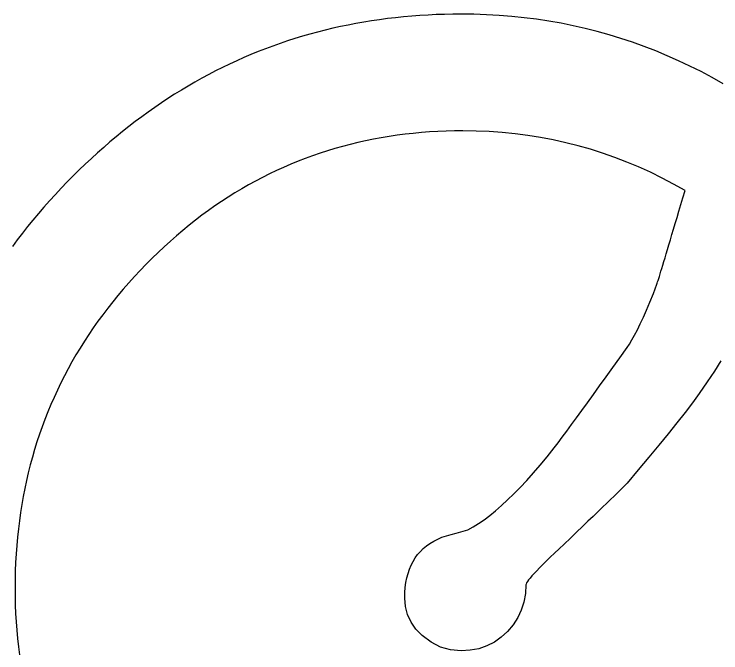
# Model space of a CAD drawing. Extents: x 99958 to 100136, y 99935 to 100013.
# Drawn here: x 100027.19672 to 100027.24631, y 99944.33673 to 99944.38155 of the extents above; entities that cross this region are included whole.
import ezdxf

# ---------------------------------------------------------------- set-up
doc = ezdxf.new("R2010")
doc.units = 0
doc.layers.add('TR_SN_ConstructionSigns', color=7, linetype='Continuous')

msp = doc.modelspace()

# ---------------------------------------------------------------- linework, layer by layer
at = {"layer": 'TR_SN_ConstructionSigns'}
for p, q in [((100027.222921, 99944.381236), (100027.222362, 99944.381162)), ((100027.223483, 99944.381302), (100027.222921, 99944.381236)), ((100027.224048, 99944.38136), (100027.223483, 99944.381302)), ((100027.224616, 99944.381411), (100027.224048, 99944.38136)), ((100027.225187, 99944.381454), (100027.224616, 99944.381411)), ((100027.225761, 99944.381489), (100027.225187, 99944.381454)), ((100027.226338, 99944.381516), (100027.225761, 99944.381489)), ((100027.226919, 99944.381536), (100027.226338, 99944.381516)), ((100027.227502, 99944.381547), (100027.226919, 99944.381536)), ((100027.228089, 99944.381551), (100027.227502, 99944.381547)), ((100027.228986, 99944.381541), (100027.228089, 99944.381551)), ((100027.229876, 99944.381511), (100027.228986, 99944.381541)), ((100027.230761, 99944.38146), (100027.229876, 99944.381511)), ((100027.23164, 99944.38139), (100027.230761, 99944.38146)), ((100027.232514, 99944.381299), (100027.23164, 99944.38139)), ((100027.233381, 99944.381188), (100027.232514, 99944.381299)), ((100027.220159, 99944.380788), (100027.219616, 99944.380675)), ((100027.220705, 99944.380893), (100027.220159, 99944.380788)), ((100027.221255, 99944.380991), (100027.220705, 99944.380893)), ((100027.221807, 99944.38108), (100027.221255, 99944.380991)), ((100027.222362, 99944.381162), (100027.221807, 99944.38108)), ((100027.234243, 99944.381057), (100027.233381, 99944.381188)), ((100027.235099, 99944.380906), (100027.234243, 99944.381057)), ((100027.235949, 99944.380734), (100027.235099, 99944.380906)), ((100027.236794, 99944.380543), (100027.235949, 99944.380734)), ((100027.218006, 99944.38029), (100027.217475, 99944.380146)), ((100027.218539, 99944.380426), (100027.218006, 99944.38029)), ((100027.219076, 99944.380555), (100027.218539, 99944.380426)), ((100027.219616, 99944.380675), (100027.219076, 99944.380555)), ((100027.237632, 99944.380331), (100027.236794, 99944.380543)), ((100027.238465, 99944.380099), (100027.237632, 99944.380331)), ((100027.216423, 99944.379834), (100027.215902, 99944.379667)), ((100027.216947, 99944.379994), (100027.216423, 99944.379834)), ((100027.217475, 99944.380146), (100027.216947, 99944.379994)), ((100027.239292, 99944.379847), (100027.238465, 99944.380099)), ((100027.240114, 99944.379574), (100027.239292, 99944.379847)), ((100027.214869, 99944.379309), (100027.214357, 99944.379118)), ((100027.215384, 99944.379492), (100027.214869, 99944.379309)), ((100027.215902, 99944.379667), (100027.215384, 99944.379492)), ((100027.240929, 99944.379282), (100027.240114, 99944.379574)), ((100027.241739, 99944.378969), (100027.240929, 99944.379282)), ((100027.213848, 99944.37892), (100027.213342, 99944.378713)), ((100027.214357, 99944.379118), (100027.213848, 99944.37892)), ((100027.242543, 99944.378637), (100027.241739, 99944.378969)), ((100027.21234, 99944.378277), (100027.211844, 99944.378048)), ((100027.21284, 99944.378499), (100027.21234, 99944.378277)), ((100027.213342, 99944.378713), (100027.21284, 99944.378499)), ((100027.243341, 99944.378284), (100027.242543, 99944.378637)), ((100027.244134, 99944.37791), (100027.243341, 99944.378284)), ((100027.211351, 99944.37781), (100027.210861, 99944.377565)), ((100027.211844, 99944.378048), (100027.211351, 99944.37781)), ((100027.244921, 99944.377517), (100027.244134, 99944.37791)), ((100027.210374, 99944.377312), (100027.20989, 99944.377051)), ((100027.210861, 99944.377565), (100027.210374, 99944.377312)), ((100027.245702, 99944.377104), (100027.244921, 99944.377517)), ((100027.209409, 99944.376782), (100027.208932, 99944.376506)), ((100027.20989, 99944.377051), (100027.209409, 99944.376782)), ((100027.246477, 99944.37667), (100027.245702, 99944.377104)), ((100027.208932, 99944.376506), (100027.208457, 99944.376222)), ((100027.207986, 99944.37593), (100027.207518, 99944.37563)), ((100027.208457, 99944.376222), (100027.207986, 99944.37593)), ((100027.207052, 99944.375322), (100027.20659, 99944.375007)), ((100027.207518, 99944.37563), (100027.207052, 99944.375322)), ((100027.20659, 99944.375007), (100027.206131, 99944.374684)), ((100027.205676, 99944.374353), (100027.205223, 99944.374014)), ((100027.206131, 99944.374684), (100027.205676, 99944.374353)), ((100027.205223, 99944.374014), (100027.204773, 99944.373668)), ((100027.204327, 99944.373314), (100027.203884, 99944.372952)), ((100027.204773, 99944.373668), (100027.204327, 99944.373314)), ((100027.226447, 99944.373316), (100027.225869, 99944.373282)), ((100027.22703, 99944.37334), (100027.226447, 99944.373316)), ((100027.227616, 99944.373354), (100027.22703, 99944.37334)), ((100027.228207, 99944.373359), (100027.227616, 99944.373354)), ((100027.229134, 99944.373346), (100027.228207, 99944.373359)), ((100027.230054, 99944.373307), (100027.229134, 99944.373346)), ((100027.230967, 99944.373243), (100027.230054, 99944.373307)), ((100027.203884, 99944.372952), (100027.203443, 99944.372582)), ((100027.222481, 99944.372876), (100027.22193, 99944.372774)), ((100027.223035, 99944.372967), (100027.222481, 99944.372876)), ((100027.223594, 99944.37305), (100027.223035, 99944.372967)), ((100027.224157, 99944.373122), (100027.223594, 99944.37305)), ((100027.224724, 99944.373185), (100027.224157, 99944.373122)), ((100027.225294, 99944.373238), (100027.224724, 99944.373185)), ((100027.225869, 99944.373282), (100027.225294, 99944.373238)), ((100027.231873, 99944.373152), (100027.230967, 99944.373243)), ((100027.232772, 99944.373036), (100027.231873, 99944.373152)), ((100027.233663, 99944.372894), (100027.232772, 99944.373036)), ((100027.234547, 99944.372726), (100027.233663, 99944.372894)), ((100027.203443, 99944.372582), (100027.203006, 99944.372204)), ((100027.220301, 99944.372411), (100027.219766, 99944.372271)), ((100027.22084, 99944.372542), (100027.220301, 99944.372411)), ((100027.221383, 99944.372663), (100027.22084, 99944.372542)), ((100027.22193, 99944.372774), (100027.221383, 99944.372663)), ((100027.235424, 99944.372532), (100027.234547, 99944.372726)), ((100027.236294, 99944.372312), (100027.235424, 99944.372532)), ((100027.237157, 99944.372067), (100027.236294, 99944.372312)), ((100027.202572, 99944.371819), (100027.202142, 99944.371426)), ((100027.203006, 99944.372204), (100027.202572, 99944.371819)), ((100027.218708, 99944.371962), (100027.218185, 99944.371792)), ((100027.219235, 99944.372121), (100027.218708, 99944.371962)), ((100027.219766, 99944.372271), (100027.219235, 99944.372121)), ((100027.238013, 99944.371795), (100027.237157, 99944.372067)), ((100027.202142, 99944.371426), (100027.201714, 99944.371025)), ((100027.217151, 99944.371425), (100027.21664, 99944.371227)), ((100027.217666, 99944.371614), (100027.217151, 99944.371425)), ((100027.218185, 99944.371792), (100027.217666, 99944.371614)), ((100027.238861, 99944.371498), (100027.238013, 99944.371795)), ((100027.239702, 99944.371175), (100027.238861, 99944.371498)), ((100027.201714, 99944.371025), (100027.201289, 99944.370616)), ((100027.216133, 99944.371019), (100027.21563, 99944.370801)), ((100027.21664, 99944.371227), (100027.216133, 99944.371019)), ((100027.240536, 99944.370826), (100027.239702, 99944.371175)), ((100027.241363, 99944.370452), (100027.240536, 99944.370826)), ((100027.201289, 99944.370616), (100027.200868, 99944.370199)), ((100027.214635, 99944.370337), (100027.214144, 99944.37009)), ((100027.215131, 99944.370574), (100027.214635, 99944.370337)), ((100027.21563, 99944.370801), (100027.215131, 99944.370574)), ((100027.242183, 99944.370051), (100027.241363, 99944.370452)), ((100027.200868, 99944.370199), (100027.200449, 99944.369775)), ((100027.213657, 99944.369834), (100027.213174, 99944.369568)), ((100027.214144, 99944.37009), (100027.213657, 99944.369834)), ((100027.242995, 99944.369625), (100027.242183, 99944.370051)), ((100027.200029, 99944.369337), (100027.199616, 99944.368896)), ((100027.200449, 99944.369775), (100027.200029, 99944.369337)), ((100027.213174, 99944.369568), (100027.212694, 99944.369293)), ((100027.2438, 99944.369172), (100027.242995, 99944.369625)), ((100027.199616, 99944.368896), (100027.199211, 99944.368452)), ((100027.212219, 99944.369007), (100027.211747, 99944.368712)), ((100027.212694, 99944.369293), (100027.212219, 99944.369007)), ((100027.243651, 99944.368672), (100027.2438, 99944.369172)), ((100027.199211, 99944.368452), (100027.198814, 99944.368004)), ((100027.21128, 99944.368408), (100027.210816, 99944.368093)), ((100027.211747, 99944.368712), (100027.21128, 99944.368408)), ((100027.243508, 99944.368192), (100027.243651, 99944.368672)), ((100027.198814, 99944.368004), (100027.198425, 99944.367553)), ((100027.210816, 99944.368093), (100027.210357, 99944.367769)), ((100027.243371, 99944.367731), (100027.243508, 99944.368192)), ((100027.198425, 99944.367553), (100027.198043, 99944.367099)), ((100027.209901, 99944.367436), (100027.20945, 99944.367093)), ((100027.210357, 99944.367769), (100027.209901, 99944.367436)), ((100027.243239, 99944.367289), (100027.243371, 99944.367731)), ((100027.198043, 99944.367099), (100027.19767, 99944.366642)), ((100027.20945, 99944.367093), (100027.209002, 99944.36674)), ((100027.242992, 99944.366465), (100027.243113, 99944.366867)), ((100027.243113, 99944.366867), (100027.243239, 99944.367289)), ((100027.19767, 99944.366642), (100027.197304, 99944.366181)), ((100027.208558, 99944.366377), (100027.208119, 99944.366005)), ((100027.209002, 99944.36674), (100027.208558, 99944.366377)), ((100027.242878, 99944.366081), (100027.242992, 99944.366465)), ((100027.197304, 99944.366181), (100027.196947, 99944.365717)), ((100027.208119, 99944.366005), (100027.207683, 99944.365623)), ((100027.242769, 99944.365717), (100027.242878, 99944.366081)), ((100027.196947, 99944.365717), (100027.196597, 99944.36525)), ((100027.207683, 99944.365623), (100027.207251, 99944.365231)), ((100027.242568, 99944.365048), (100027.242666, 99944.365373)), ((100027.242666, 99944.365373), (100027.242769, 99944.365717)), ((100027.207251, 99944.365231), (100027.206823, 99944.36483)), ((100027.242476, 99944.364743), (100027.242568, 99944.365048)), ((100027.2064, 99944.364419), (100027.20598, 99944.363998)), ((100027.206823, 99944.36483), (100027.2064, 99944.364419)), ((100027.24231, 99944.36419), (100027.24239, 99944.364457)), ((100027.24239, 99944.364457), (100027.242476, 99944.364743)), ((100027.20598, 99944.363998), (100027.205567, 99944.36357)), ((100027.242167, 99944.363715), (100027.242236, 99944.363943)), ((100027.242236, 99944.363943), (100027.24231, 99944.36419)), ((100027.205567, 99944.36357), (100027.205163, 99944.363139)), ((100027.242046, 99944.363318), (100027.242104, 99944.363507)), ((100027.242104, 99944.363507), (100027.242167, 99944.363715)), ((100027.205163, 99944.363139), (100027.204769, 99944.362703)), ((100027.241908, 99944.362869), (100027.241949, 99944.362999)), ((100027.241949, 99944.362999), (100027.241995, 99944.363149)), ((100027.241995, 99944.363149), (100027.242046, 99944.363318)), ((100027.204769, 99944.362703), (100027.204384, 99944.362263)), ((100027.241571, 99944.361947), (100027.241822, 99944.362594)), ((100027.241822, 99944.362594), (100027.241845, 99944.362666)), ((100027.241845, 99944.362666), (100027.241874, 99944.362758)), ((100027.241874, 99944.362758), (100027.241908, 99944.362869)), ((100027.204384, 99944.362263), (100027.204009, 99944.361819)), ((100027.241328, 99944.361345), (100027.241571, 99944.361947)), ((100027.204009, 99944.361819), (100027.203644, 99944.361371)), ((100027.203287, 99944.360918), (100027.202941, 99944.360462)), ((100027.203644, 99944.361371), (100027.203287, 99944.360918)), ((100027.241096, 99944.360789), (100027.241328, 99944.361345)), ((100027.202941, 99944.360462), (100027.202604, 99944.360001)), ((100027.240872, 99944.360278), (100027.241096, 99944.360789)), ((100027.202604, 99944.360001), (100027.202276, 99944.359537)), ((100027.240658, 99944.359812), (100027.240872, 99944.360278)), ((100027.202276, 99944.359537), (100027.201958, 99944.359068)), ((100027.240453, 99944.359393), (100027.240658, 99944.359812)), ((100027.201958, 99944.359068), (100027.201649, 99944.358595)), ((100027.240072, 99944.358689), (100027.240258, 99944.359018)), ((100027.240258, 99944.359018), (100027.240453, 99944.359393)), ((100027.201649, 99944.358595), (100027.20135, 99944.358118)), ((100027.239895, 99944.358406), (100027.240072, 99944.358689)), ((100027.20135, 99944.358118), (100027.20106, 99944.357636)), ((100027.239218, 99944.357446), (100027.239727, 99944.358168)), ((100027.239727, 99944.358168), (100027.239895, 99944.358406)), ((100027.20106, 99944.357636), (100027.20078, 99944.357151)), ((100027.238727, 99944.356755), (100027.239218, 99944.357446)), ((100027.20078, 99944.357151), (100027.20051, 99944.356662)), ((100027.246315, 99944.357218), (100027.245867, 99944.356502)), ((100027.20051, 99944.356662), (100027.200248, 99944.356168)), ((100027.238256, 99944.356093), (100027.238727, 99944.356755)), ((100027.245867, 99944.356502), (100027.245358, 99944.35574)), ((100027.200248, 99944.356168), (100027.199997, 99944.35567)), ((100027.237805, 99944.355461), (100027.238256, 99944.356093)), ((100027.199997, 99944.35567), (100027.199755, 99944.355168)), ((100027.237372, 99944.354859), (100027.237805, 99944.355461)), ((100027.245358, 99944.35574), (100027.244787, 99944.354932)), ((100027.199755, 99944.355168), (100027.199522, 99944.354662)), ((100027.199522, 99944.354662), (100027.199299, 99944.354152)), ((100027.236959, 99944.354286), (100027.237372, 99944.354859)), ((100027.244787, 99944.354932), (100027.244314, 99944.354288)), ((100027.199299, 99944.354152), (100027.199085, 99944.353638)), ((100027.236565, 99944.353743), (100027.236959, 99944.354286)), ((100027.244314, 99944.354288), (100027.243795, 99944.353603)), ((100027.199085, 99944.353638), (100027.198881, 99944.35312)), ((100027.23619, 99944.35323), (100027.236565, 99944.353743)), ((100027.243795, 99944.353603), (100027.24323, 99944.352877)), ((100027.198881, 99944.35312), (100027.198686, 99944.352597)), ((100027.235835, 99944.352747), (100027.23619, 99944.35323)), ((100027.198686, 99944.352597), (100027.198501, 99944.352071)), ((100027.235499, 99944.352293), (100027.235835, 99944.352747)), ((100027.24323, 99944.352877), (100027.24262, 99944.35211)), ((100027.198501, 99944.352071), (100027.198325, 99944.35154)), ((100027.235182, 99944.351869), (100027.235499, 99944.352293)), ((100027.24262, 99944.35211), (100027.241964, 99944.351303)), ((100027.198325, 99944.35154), (100027.198159, 99944.351005)), ((100027.234885, 99944.351475), (100027.235182, 99944.351869)), ((100027.198159, 99944.351005), (100027.198002, 99944.350466)), ((100027.234113, 99944.350494), (100027.234607, 99944.35111)), ((100027.234607, 99944.35111), (100027.234885, 99944.351475)), ((100027.241964, 99944.351303), (100027.241264, 99944.350455)), ((100027.233628, 99944.349909), (100027.234113, 99944.350494)), ((100027.198002, 99944.350466), (100027.197855, 99944.349923)), ((100027.241264, 99944.350455), (100027.240517, 99944.349566)), ((100027.197855, 99944.349923), (100027.197717, 99944.349376)), ((100027.233153, 99944.349356), (100027.233628, 99944.349909)), ((100027.240517, 99944.349566), (100027.239725, 99944.348636)), ((100027.197717, 99944.349376), (100027.197589, 99944.348824)), ((100027.232688, 99944.348835), (100027.233153, 99944.349356)), ((100027.197589, 99944.348824), (100027.19747, 99944.348269)), ((100027.232232, 99944.348346), (100027.232688, 99944.348835)), ((100027.239725, 99944.348636), (100027.23959, 99944.348499)), ((100027.19747, 99944.348269), (100027.197361, 99944.347709)), ((100027.231785, 99944.347888), (100027.232232, 99944.348346)), ((100027.239251, 99944.348161), (100027.239047, 99944.34796)), ((100027.239432, 99944.34834), (100027.239251, 99944.348161)), ((100027.23959, 99944.348499), (100027.239432, 99944.34834)), ((100027.197361, 99944.347709), (100027.197262, 99944.347145)), ((100027.231348, 99944.347462), (100027.231785, 99944.347888)), ((100027.23882, 99944.347738), (100027.238571, 99944.347496)), ((100027.239047, 99944.34796), (100027.23882, 99944.347738)), ((100027.197262, 99944.347145), (100027.197171, 99944.346577)), ((100027.230502, 99944.346705), (100027.23092, 99944.347068)), ((100027.23092, 99944.347068), (100027.231348, 99944.347462)), ((100027.238299, 99944.347232), (100027.238004, 99944.346947)), ((100027.238571, 99944.347496), (100027.238299, 99944.347232)), ((100027.197171, 99944.346577), (100027.197091, 99944.346005)), ((100027.230094, 99944.346375), (100027.230502, 99944.346705)), ((100027.237687, 99944.34664), (100027.237346, 99944.346313)), ((100027.238004, 99944.346947), (100027.237687, 99944.34664)), ((100027.229305, 99944.345808), (100027.229695, 99944.346076)), ((100027.229695, 99944.346076), (100027.230094, 99944.346375)), ((100027.237346, 99944.346313), (100027.236983, 99944.345965)), ((100027.197091, 99944.346005), (100027.197019, 99944.345429)), ((100027.228555, 99944.345369), (100027.228925, 99944.345573)), ((100027.228925, 99944.345573), (100027.229305, 99944.345808)), ((100027.236598, 99944.345595), (100027.236189, 99944.345205)), ((100027.236983, 99944.345965), (100027.236598, 99944.345595)), ((100027.197019, 99944.345429), (100027.196958, 99944.344849)), ((100027.227055, 99944.344955), (100027.227389, 99944.34505)), ((100027.227389, 99944.34505), (100027.22774, 99944.345129)), ((100027.22774, 99944.345129), (100027.228555, 99944.345369)), ((100027.236189, 99944.345205), (100027.235758, 99944.344793)), ((100027.196958, 99944.344849), (100027.196905, 99944.344265)), ((100027.2259, 99944.344419), (100027.226162, 99944.344576)), ((100027.226162, 99944.344576), (100027.226442, 99944.344718)), ((100027.226442, 99944.344718), (100027.226739, 99944.344844)), ((100027.226739, 99944.344844), (100027.227055, 99944.344955)), ((100027.235758, 99944.344793), (100027.235304, 99944.34436)), ((100027.196905, 99944.344265), (100027.196863, 99944.343676)), ((100027.225224, 99944.343854), (100027.225431, 99944.344058)), ((100027.225431, 99944.344058), (100027.225657, 99944.344246)), ((100027.225657, 99944.344246), (100027.2259, 99944.344419)), ((100027.235304, 99944.34436), (100027.234959, 99944.344037)), ((100027.196863, 99944.343676), (100027.196829, 99944.343083)), ((100027.224863, 99944.343399), (100027.225034, 99944.343634)), ((100027.225034, 99944.343634), (100027.225224, 99944.343854)), ((100027.234637, 99944.343733), (100027.23434, 99944.343448)), ((100027.234959, 99944.344037), (100027.234637, 99944.343733)), ((100027.196829, 99944.343083), (100027.196806, 99944.342487)), ((100027.224574, 99944.342882), (100027.22471, 99944.343148)), ((100027.22471, 99944.343148), (100027.224863, 99944.343399)), ((100027.234066, 99944.343181), (100027.233817, 99944.342934)), ((100027.23434, 99944.343448), (100027.234066, 99944.343181)), ((100027.224358, 99944.342303), (100027.224457, 99944.342601)), ((100027.224457, 99944.342601), (100027.224574, 99944.342882)), ((100027.233591, 99944.342706), (100027.233388, 99944.342497)), ((100027.233817, 99944.342934), (100027.233591, 99944.342706)), ((100027.196806, 99944.342487), (100027.196791, 99944.341886)), ((100027.224277, 99944.341991), (100027.224358, 99944.342303)), ((100027.233055, 99944.342136), (100027.232924, 99944.341984)), ((100027.23321, 99944.342307), (100027.233055, 99944.342136)), ((100027.233388, 99944.342497), (100027.23321, 99944.342307)), ((100027.196791, 99944.341886), (100027.196787, 99944.341281)), ((100027.224169, 99944.341318), (100027.224214, 99944.341662)), ((100027.224214, 99944.341662), (100027.224277, 99944.341991)), ((100027.232639, 99944.341566), (100027.232627, 99944.341509)), ((100027.232675, 99944.341642), (100027.232639, 99944.341566)), ((100027.232734, 99944.341737), (100027.232675, 99944.341642)), ((100027.232817, 99944.341851), (100027.232734, 99944.341737)), ((100027.232924, 99944.341984), (100027.232817, 99944.341851)), ((100027.196787, 99944.341281), (100027.196791, 99944.340681)), ((100027.224141, 99944.340959), (100027.224169, 99944.341318)), ((100027.232627, 99944.341509), (100027.232591, 99944.34089)), ((100027.196791, 99944.340681), (100027.196806, 99944.340085)), ((100027.224132, 99944.340584), (100027.224141, 99944.340959)), ((100027.224181, 99944.339981), (100027.224132, 99944.340584)), ((100027.232591, 99944.34089), (100027.232485, 99944.340301)), ((100027.196806, 99944.340085), (100027.196829, 99944.339493)), ((100027.232485, 99944.340301), (100027.232307, 99944.339742)), ((100027.224328, 99944.339417), (100027.224181, 99944.339981)), ((100027.232307, 99944.339742), (100027.232058, 99944.339212)), ((100027.196829, 99944.339493), (100027.196863, 99944.338905)), ((100027.224572, 99944.33889), (100027.224328, 99944.339417)), ((100027.232058, 99944.339212), (100027.231738, 99944.338712)), ((100027.196863, 99944.338905), (100027.196905, 99944.338322)), ((100027.224914, 99944.338402), (100027.224572, 99944.33889)), ((100027.231738, 99944.338712), (100027.231347, 99944.338242)), ((100027.196905, 99944.338322), (100027.196958, 99944.337742)), ((100027.225354, 99944.337953), (100027.224914, 99944.338402)), ((100027.231347, 99944.338242), (100027.230901, 99944.337825)), ((100027.196958, 99944.337742), (100027.197019, 99944.337166)), ((100027.225983, 99944.337482), (100027.225354, 99944.337953)), ((100027.230901, 99944.337825), (100027.230416, 99944.337483)), ((100027.197019, 99944.337166), (100027.197091, 99944.336593)), ((100027.226649, 99944.337145), (100027.225983, 99944.337482)), ((100027.227351, 99944.336943), (100027.226649, 99944.337145)), ((100027.229892, 99944.337218), (100027.22933, 99944.337028)), ((100027.230416, 99944.337483), (100027.229892, 99944.337218)), ((100027.228089, 99944.336876), (100027.227351, 99944.336943)), ((100027.228729, 99944.336914), (100027.228089, 99944.336876)), ((100027.22933, 99944.337028), (100027.228729, 99944.336914))]:
    msp.add_line(p, q, dxfattribs=at)

doc.saveas('drawing.dxf')
